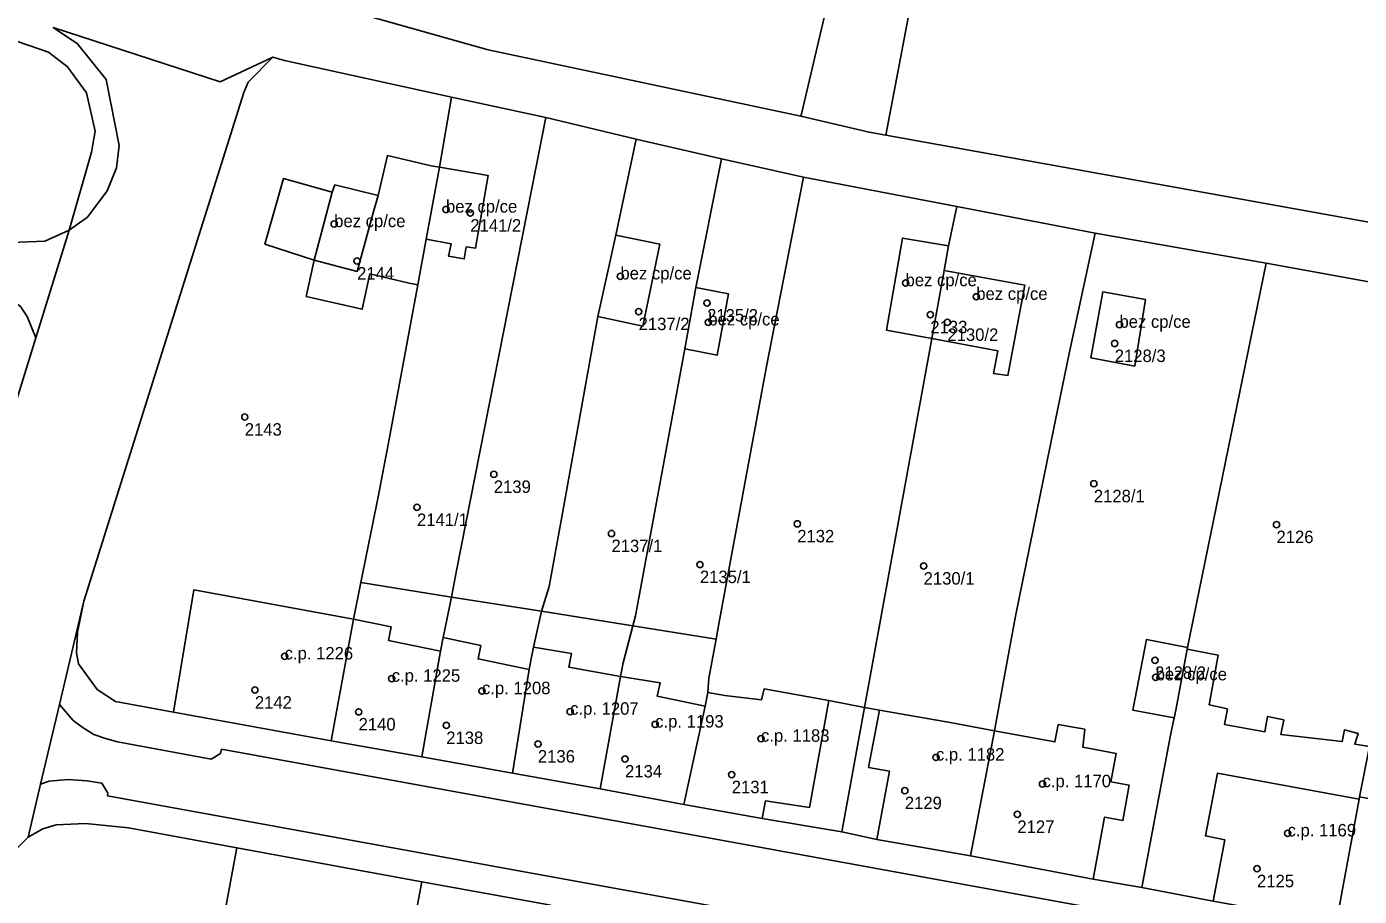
# Model space of a CAD drawing. Extents: x -878211 to -870363, y -1058464 to -1052522.
# Drawn here: x -874565.6 to -874458.6, y -1055636.6 to -1055566.8 of the extents above; entities that cross this region are included whole.
import ezdxf

# ---------------------------------------------------------------- set-up
doc = ezdxf.new("R2010")
doc.units = 0
for name, color, linetype in [('Definiční body', 7, 'Continuous'), ('Polygon budovy', 7, 'Continuous'), ('Polygon parcely', 7, 'Continuous')]:
    doc.layers.add(name, color=color, linetype=linetype)

msp = doc.modelspace()

# ---------------------------------------------------------------- linework, layer by layer
at = {"layer": 'Definiční body'}
for centre in [(-874531.93, -1055581.43994), (-874540.91, -1055582.60994), (-874529.98, -1055581.72994), (-874539.07, -1055585.57994), (-874517.92, -1055586.80994), (-874495.02, -1055587.34994), (-874510.96, -1055588.94994), (-874489.34, -1055588.44994), (-874516.46, -1055589.63994), (-874493.03, -1055589.88994), (-874510.86, -1055590.49994), (-874491.66, -1055590.49994), (-874477.84, -1055590.68994), (-874478.22, -1055592.19994), (-874548.09, -1055598.10994), (-874528.09, -1055602.70994), (-874479.9, -1055603.45994), (-874534.26, -1055605.35994), (-874503.72, -1055606.67994), (-874465.23, -1055606.73994), (-874518.64, -1055607.45994), (-874511.54, -1055609.94994), (-874493.57, -1055610.06994), (-874544.89, -1055617.31994), (-874474.98, -1055617.63994), (-874474.93, -1055618.99994), (-874547.28, -1055620.02994), (-874536.29, -1055619.10994), (-874529.04, -1055620.10994), (-874538.95, -1055621.77994), (-874521.96, -1055621.75994), (-874531.91, -1055622.86994), (-874515.13, -1055622.78994), (-874524.55, -1055624.35994), (-874506.63, -1055623.92994), (-874492.58, -1055625.43994), (-874517.55, -1055625.55994), (-874508.98, -1055626.81994), (-874484.02, -1055627.57994), (-874495.08, -1055628.09994), (-874486.04, -1055630.00994), (-874464.34, -1055631.52994), (-874466.79, -1055634.36994)]:
    msp.add_circle(centre, 0.25, dxfattribs=at)
at = {"layer": 'Polygon budovy'}
for points in [[(-874532.46, -1055578.03), (-874533.51, -1055583.81), (-874531.52, -1055584.2), (-874531.72, -1055585.2), (-874530.46, -1055585.41), (-874530.3, -1055584.43), (-874529.57, -1055584.55), (-874528.54, -1055578.72)], [(-874542.52, -1055585.5), (-874539.06, -1055586.41), (-874537.77, -1055581.71), (-874537.39, -1055580.31), (-874540.87, -1055579.47), (-874541.08, -1055580.04)], [(-874519.73, -1055590.04), (-874516.12, -1055590.8), (-874514.76, -1055584.22), (-874518.29, -1055583.51)], [(-874496.54, -1055591.14), (-874492.91, -1055591.79), (-874491.91, -1055586.33), (-874491.56, -1055584.36), (-874495.27, -1055583.73)], [(-874491.91, -1055586.33), (-874492.91, -1055591.79), (-874487.61, -1055592.78), (-874487.95, -1055594.61), (-874486.8, -1055594.76), (-874485.45, -1055587.53)], [(-874512.75, -1055592.64), (-874510.16, -1055593.15), (-874509.25, -1055588.21), (-874511.86, -1055587.7)], [(-874480.14, -1055593.34), (-874476.61, -1055594.01), (-874475.75, -1055588.68), (-874479.19, -1055588.06)], [(-874552.17, -1055611.97), (-874553.81, -1055621.79), (-874541.14, -1055624.11), (-874539.35, -1055614.33)], [(-874539.35, -1055614.33), (-874541.14, -1055624.11), (-874533.87, -1055625.39), (-874532.38, -1055616.91), (-874536.55, -1055616.04), (-874536.33, -1055614.96)], [(-874532.38, -1055616.91), (-874533.87, -1055625.39), (-874526.59, -1055626.7), (-874525.25, -1055618.38), (-874529.36, -1055617.53), (-874529.14, -1055616.45), (-874532.15, -1055615.82)], [(-874524.9, -1055616.58), (-874525.11, -1055617.65), (-874525.25, -1055618.38), (-874526.59, -1055626.7), (-874519.56, -1055627.95), (-874517.91, -1055618.93), (-874522.06, -1055618.19), (-874521.85, -1055617.1)], [(-874475.66, -1055615.96), (-874476.76, -1055621.65), (-874473.44, -1055622.26), (-874473.32, -1055621.64), (-874472.4, -1055616.74), (-874472.38, -1055616.61)], [(-874517.91, -1055618.93), (-874519.56, -1055627.95), (-874512.82, -1055629.22), (-874511.12, -1055621.31), (-874514.96, -1055620.52), (-874514.73, -1055619.44)], [(-874511.12, -1055621.31), (-874512.82, -1055629.22), (-874506.53, -1055630.34), (-874506.28, -1055628.93), (-874502.74, -1055629.47), (-874501.17, -1055620.86), (-874506.39, -1055619.94), (-874506.59, -1055620.81), (-874509.53, -1055620.47), (-874510.9, -1055620.23)], [(-874497.12, -1055621.64), (-874497.99, -1055626.25), (-874496.32, -1055626.54), (-874497.34, -1055632.02), (-874489.81, -1055633.35), (-874487.89, -1055623.29), (-874491.43, -1055622.64)], [(-874487.89, -1055623.29), (-874489.81, -1055633.35), (-874479.94, -1055635.2), (-874479.04, -1055630.23), (-874477.56, -1055630.51), (-874477.05, -1055627.67), (-874478.54, -1055627.39), (-874478.11, -1055625.11), (-874480.79, -1055624.61), (-874480.63, -1055623.17), (-874482.76, -1055622.8), (-874483.02, -1055624.19)], [(-874469.38, -1055632.05), (-874470.31, -1055636.97), (-874460.44, -1055638.76), (-874458.6, -1055628.8), (-874469.98, -1055626.71), (-874470.94, -1055631.74)], [(-874458.6, -1055628.8), (-874460.44, -1055638.76), (-874453.23, -1055640.1), (-874451.64, -1055631.01), (-874455.62, -1055630.3), (-874455.42, -1055629.2), (-874458.55, -1055628.61)]]:
    msp.add_lwpolyline(points, close=True, dxfattribs=at)
at = {"layer": 'Polygon parcely'}
for points in [[(-874478.26, -1055476.87), (-874478.17, -1055476.38), (-874477.66, -1055473.43), (-874483.32, -1055472.29), (-874483.28, -1055472.43), (-874487.12, -1055493.54), (-874489.32, -1055505.97), (-874491.41, -1055516.22), (-874495.72, -1055541.19), (-874503.39, -1055573.77), (-874503.44, -1055573.96), (-874502.18, -1055574.23), (-874497.94, -1055575.24), (-874496.61, -1055575.47), (-874488.32, -1055532.01), (-874478.28, -1055476.98)], [(-874562.98, -1055621.2), (-874561.02, -1055612.88), (-874548.16, -1055572.06), (-874547.82, -1055571.23), (-874545.84, -1055569.2), (-874550.08, -1055571.18), (-874563.47, -1055566.82), (-874561.52, -1055568.14), (-874559.23, -1055571.01), (-874558.17, -1055576.31), (-874558.4, -1055578.09), (-874559.15, -1055579.94), (-874560.73, -1055582.05), (-874562.2, -1055583.1), (-874564.87, -1055591.74), (-874573.54, -1055619.74), (-874574.32, -1055622.11), (-874586.03, -1055661.83), (-874578.35, -1055663.86), (-874576.21, -1055664.43), (-874567.06, -1055633.88), (-874566.43, -1055632.77), (-874565.49, -1055631.84), (-874564.49, -1055627.58)], [(-874561.44, -1055617.93), (-874559.96, -1055619.97), (-874558.48, -1055620.95), (-874553.81, -1055621.79), (-874552.17, -1055611.97), (-874539.35, -1055614.33), (-874538.77, -1055611.4), (-874538.3, -1055609.02), (-874537.38, -1055604.51), (-874536.55, -1055600.17), (-874534.19, -1055587.49), (-874534.89, -1055587.36), (-874538.05, -1055586.61), (-874538.66, -1055589.45), (-874543.16, -1055588.42), (-874542.52, -1055585.5), (-874546.48, -1055584.23), (-874544.98, -1055578.95), (-874541.08, -1055580.04), (-874540.87, -1055579.47), (-874537.39, -1055580.31), (-874536.62, -1055577.1), (-874533.12, -1055577.94), (-874532.46, -1055578.03), (-874531.5, -1055572.41), (-874544.89, -1055569.49), (-874545.84, -1055569.2), (-874547.82, -1055571.23), (-874548.16, -1055572.06), (-874561.02, -1055612.88), (-874561.52, -1055615.37), (-874561.61, -1055617.03)], [(-874531.52, -1055584.2), (-874533.51, -1055583.81), (-874534.19, -1055587.49), (-874536.55, -1055600.17), (-874537.38, -1055604.51), (-874538.3, -1055609.02), (-874538.77, -1055611.4), (-874531.48, -1055612.56), (-874531.1, -1055610.44), (-874523.92, -1055574.05), (-874531.5, -1055572.41), (-874532.46, -1055578.03), (-874528.54, -1055578.72), (-874529.57, -1055584.55), (-874530.3, -1055584.43), (-874530.46, -1055585.41), (-874531.72, -1055585.2)], [(-874531.1, -1055610.44), (-874531.48, -1055612.56), (-874524.27, -1055613.7), (-874523.64, -1055611.71), (-874522.47, -1055605.23), (-874519.73, -1055590.04), (-874518.29, -1055583.51), (-874516.67, -1055575.79), (-874523.92, -1055574.05)], [(-874524.27, -1055613.7), (-874516.93, -1055614.87), (-874516.72, -1055614.07), (-874512.75, -1055592.64), (-874511.86, -1055587.7), (-874509.81, -1055577.36), (-874516.67, -1055575.79), (-874518.29, -1055583.51), (-874514.76, -1055584.22), (-874516.12, -1055590.8), (-874519.73, -1055590.04), (-874522.47, -1055605.23), (-874523.64, -1055611.71)], [(-874533.51, -1055583.81), (-874532.46, -1055578.03), (-874533.12, -1055577.94), (-874536.62, -1055577.1), (-874537.39, -1055580.31), (-874540.87, -1055579.47), (-874541.08, -1055580.04), (-874544.98, -1055578.95), (-874546.48, -1055584.23), (-874542.52, -1055585.5), (-874543.16, -1055588.42), (-874538.66, -1055589.45), (-874538.05, -1055586.61), (-874534.89, -1055587.36), (-874534.19, -1055587.49)], [(-874532.46, -1055578.03), (-874533.51, -1055583.81), (-874531.52, -1055584.2), (-874531.72, -1055585.2), (-874530.46, -1055585.41), (-874530.3, -1055584.43), (-874529.57, -1055584.55), (-874528.54, -1055578.72)], [(-874516.72, -1055614.07), (-874516.93, -1055614.87), (-874510.23, -1055615.93), (-874510.01, -1055614.71), (-874506.22, -1055594.18), (-874503.21, -1055578.85), (-874509.81, -1055577.36), (-874511.86, -1055587.7), (-874509.25, -1055588.21), (-874510.16, -1055593.15), (-874512.75, -1055592.64)], [(-874496.54, -1055591.14), (-874495.27, -1055583.73), (-874491.56, -1055584.36), (-874490.9, -1055581.2), (-874503.21, -1055578.85), (-874506.22, -1055594.18), (-874510.01, -1055614.71), (-874510.23, -1055615.93), (-874510.81, -1055619.08), (-874510.9, -1055620.23), (-874509.53, -1055620.47), (-874506.59, -1055620.81), (-874506.39, -1055619.94), (-874501.17, -1055620.86), (-874498.32, -1055621.43), (-874492.91, -1055591.79)], [(-874491.56, -1055584.36), (-874491.91, -1055586.33), (-874485.45, -1055587.53), (-874486.8, -1055594.76), (-874487.95, -1055594.61), (-874487.61, -1055592.78), (-874492.91, -1055591.79), (-874498.32, -1055621.43), (-874497.12, -1055621.64), (-874491.43, -1055622.64), (-874487.89, -1055623.29), (-874487.02, -1055618.6), (-874486.19, -1055614.1), (-874482.79, -1055597.41), (-874481.87, -1055593), (-874479.8, -1055583.33), (-874490.9, -1055581.2)], [(-874476.04, -1055635.87), (-874473.73, -1055623.65), (-874473.44, -1055622.26), (-874476.76, -1055621.65), (-874475.66, -1055615.96), (-874472.38, -1055616.61), (-874466.07, -1055585.74), (-874479.8, -1055583.33), (-874481.87, -1055593), (-874482.79, -1055597.41), (-874486.19, -1055614.1), (-874487.02, -1055618.6), (-874487.89, -1055623.29), (-874483.02, -1055624.19), (-874482.76, -1055622.8), (-874480.63, -1055623.17), (-874480.79, -1055624.61), (-874478.11, -1055625.11), (-874478.54, -1055627.39), (-874477.05, -1055627.67), (-874477.56, -1055630.51), (-874479.04, -1055630.23), (-874479.94, -1055635.2)], [(-874518.29, -1055583.51), (-874519.73, -1055590.04), (-874516.12, -1055590.8), (-874514.76, -1055584.22)], [(-874491.91, -1055586.33), (-874491.56, -1055584.36), (-874495.27, -1055583.73), (-874496.54, -1055591.14), (-874492.91, -1055591.79)], [(-874492.91, -1055591.79), (-874487.61, -1055592.78), (-874487.95, -1055594.61), (-874486.8, -1055594.76), (-874485.45, -1055587.53), (-874491.91, -1055586.33)], [(-874472.4, -1055616.74), (-874469.92, -1055617.22), (-874470.64, -1055621.21), (-874469.17, -1055621.54), (-874469.41, -1055622.79), (-874466.16, -1055623.38), (-874465.95, -1055622.15), (-874464.64, -1055622.42), (-874464.87, -1055623.6), (-874459.95, -1055624.16), (-874459.76, -1055623.21), (-874458.66, -1055623.52), (-874458.94, -1055624.36), (-874457.77, -1055624.55), (-874455.91, -1055614.8), (-874455.59, -1055613.35), (-874450.58, -1055588.56), (-874466.07, -1055585.74), (-874472.38, -1055616.61)], [(-874511.86, -1055587.7), (-874512.75, -1055592.64), (-874510.16, -1055593.15), (-874509.25, -1055588.21)], [(-874476.61, -1055594.01), (-874480.14, -1055593.34), (-874479.19, -1055588.06), (-874475.75, -1055588.68)], [(-874476.61, -1055594.01), (-874475.75, -1055588.68), (-874479.19, -1055588.06), (-874480.14, -1055593.34)], [(-874553.81, -1055621.79), (-874541.14, -1055624.11), (-874539.35, -1055614.33), (-874552.17, -1055611.97)], [(-874541.14, -1055624.11), (-874533.87, -1055625.39), (-874532.38, -1055616.91), (-874532.15, -1055615.82), (-874531.48, -1055612.56), (-874538.77, -1055611.4), (-874539.35, -1055614.33)], [(-874526.59, -1055626.7), (-874525.25, -1055618.38), (-874525.11, -1055617.65), (-874524.9, -1055616.58), (-874524.27, -1055613.7), (-874531.48, -1055612.56), (-874532.15, -1055615.82), (-874532.38, -1055616.91), (-874533.87, -1055625.39)], [(-874519.56, -1055627.95), (-874517.91, -1055618.93), (-874517.71, -1055617.84), (-874516.93, -1055614.87), (-874524.27, -1055613.7), (-874524.9, -1055616.58), (-874525.11, -1055617.65), (-874525.25, -1055618.38), (-874526.59, -1055626.7)], [(-874512.82, -1055629.22), (-874511.12, -1055621.31), (-874510.9, -1055620.23), (-874510.81, -1055619.08), (-874510.23, -1055615.93), (-874516.93, -1055614.87), (-874517.71, -1055617.84), (-874517.91, -1055618.93), (-874519.56, -1055627.95)], [(-874473.44, -1055622.26), (-874473.32, -1055621.64), (-874472.4, -1055616.74), (-874472.38, -1055616.61), (-874475.66, -1055615.96), (-874476.76, -1055621.65)], [(-874470.31, -1055636.97), (-874460.44, -1055638.76), (-874458.6, -1055628.8), (-874458.55, -1055628.61), (-874457.77, -1055624.55), (-874458.94, -1055624.36), (-874458.66, -1055623.52), (-874459.76, -1055623.21), (-874459.95, -1055624.16), (-874464.87, -1055623.6), (-874464.64, -1055622.42), (-874465.95, -1055622.15), (-874466.16, -1055623.38), (-874469.41, -1055622.79), (-874469.17, -1055621.54), (-874470.64, -1055621.21), (-874469.92, -1055617.22), (-874472.4, -1055616.74), (-874473.32, -1055621.64), (-874473.44, -1055622.26), (-874473.73, -1055623.65), (-874476.04, -1055635.87)], [(-874512.82, -1055629.22), (-874506.53, -1055630.34), (-874500.14, -1055631.42), (-874498.32, -1055621.43), (-874501.17, -1055620.86), (-874506.39, -1055619.94), (-874506.59, -1055620.81), (-874509.53, -1055620.47), (-874510.9, -1055620.23), (-874511.12, -1055621.31)], [(-874497.34, -1055632.02), (-874489.81, -1055633.35), (-874487.89, -1055623.29), (-874491.43, -1055622.64), (-874497.12, -1055621.64), (-874498.32, -1055621.43), (-874500.14, -1055631.42)], [(-874489.81, -1055633.35), (-874479.94, -1055635.2), (-874479.04, -1055630.23), (-874477.56, -1055630.51), (-874477.05, -1055627.67), (-874478.54, -1055627.39), (-874478.11, -1055625.11), (-874480.79, -1055624.61), (-874480.63, -1055623.17), (-874482.76, -1055622.8), (-874483.02, -1055624.19), (-874487.89, -1055623.29)], [(-874460.44, -1055638.76), (-874453.23, -1055640.1), (-874451.64, -1055631.01), (-874455.62, -1055630.3), (-874455.42, -1055629.2), (-874458.55, -1055628.61), (-874458.6, -1055628.8)], [(-874564.3, -1055631.17), (-874565.49, -1055631.84), (-874566.43, -1055632.77), (-874567.06, -1055633.88), (-874576.21, -1055664.43), (-874575.7, -1055667.38), (-874573.84, -1055669.64), (-874570.83, -1055670.75), (-874565.06, -1055671.69), (-874563.3, -1055661.93), (-874558.36, -1055662.83), (-874557.92, -1055660.29), (-874556.09, -1055660.64), (-874555.23, -1055656.08), (-874554.23, -1055651.15), (-874556.8, -1055650.69), (-874555.77, -1055645.93), (-874553.14, -1055646.47), (-874551.36, -1055646.77), (-874548.72, -1055632.69), (-874557.42, -1055631.09), (-874560.89, -1055630.74), (-874563.23, -1055630.86)], [(-874533.88, -1055635.44), (-874548.72, -1055632.69), (-874551.36, -1055646.77), (-874548.12, -1055647.36), (-874536.53, -1055649.47)], [(-874523.5, -1055637.31), (-874533.88, -1055635.44), (-874536.53, -1055649.47), (-874536.91, -1055651.46), (-874526.51, -1055653.77)]]:
    msp.add_lwpolyline(points, close=True, dxfattribs=at)
for points in [[(-874738.01, -1055549.94), (-874659.32, -1055579.55), (-874580.05, -1055609.64), (-874573.54, -1055619.74), (-874564.87, -1055591.74), (-874565.56, -1055590.03), (-874566.1, -1055589.24), (-874568.64, -1055587.22), (-874571.49, -1055586.09), (-874580.98, -1055582.52), (-874582.02, -1055582.45), (-874582.65, -1055582.8), (-874584.32, -1055582.11), (-874584.82, -1055581.04), (-874597.48, -1055576.26), (-874598.52, -1055576.68), (-874600.35, -1055575.81), (-874600.82, -1055575.01), (-874612.24, -1055570.61), (-874639.86, -1055560.15), (-874644.21, -1055560.72), (-874689.36, -1055543.85), (-874691.96, -1055540.21), (-874745.43, -1055520.12)], [(-874488.32, -1055532.01), (-874496.61, -1055575.47), (-874367.89, -1055598.64), (-874364.21, -1055581.35), (-874360.58, -1055582.09), (-874357.78, -1055582.66), (-874357.2, -1055579.84), (-874360.07, -1055579.14), (-874369.45, -1055577.51), (-874368.43, -1055572.39), (-874394.31, -1055567.64), (-874394.29, -1055567.46), (-874398.91, -1055566.64)], [(-874544.35, -1055564.15), (-874528.54, -1055568.63), (-874503.44, -1055573.96), (-874503.39, -1055573.77), (-874495.72, -1055541.19)], [(-874639.86, -1055560.15), (-874612.24, -1055570.61), (-874600.82, -1055575.01), (-874600.35, -1055575.81), (-874598.52, -1055576.68), (-874597.48, -1055576.26), (-874584.82, -1055581.04), (-874584.32, -1055582.11), (-874582.65, -1055582.8), (-874582.02, -1055582.45), (-874580.98, -1055582.52), (-874571.49, -1055586.09), (-874568.64, -1055587.22), (-874566.1, -1055589.24), (-874565.56, -1055590.03), (-874564.87, -1055591.74), (-874562.2, -1055583.1), (-874564.15, -1055583.98), (-874566.83, -1055584.08), (-874569.63, -1055583.57), (-874582.92, -1055578.52), (-874600.37, -1055571.91), (-874609.5, -1055568.42), (-874615.21, -1055566.28)], [(-874615.21, -1055566.28), (-874609.5, -1055568.42), (-874600.37, -1055571.91), (-874582.92, -1055578.52), (-874569.63, -1055583.57), (-874566.83, -1055584.08), (-874564.15, -1055583.98), (-874562.2, -1055583.1), (-874560.39, -1055576.83), (-874560.12, -1055575.14), (-874560.81, -1055572.07), (-874562.34, -1055569.99), (-874563.85, -1055568.81), (-874579.53, -1055563.4)], [(-874579.53, -1055563.4), (-874563.85, -1055568.81), (-874562.34, -1055569.99), (-874560.81, -1055572.07), (-874560.12, -1055575.14), (-874560.39, -1055576.83), (-874562.2, -1055583.1), (-874560.73, -1055582.05), (-874559.15, -1055579.94), (-874558.4, -1055578.09), (-874558.17, -1055576.31), (-874559.23, -1055571.01), (-874561.52, -1055568.14), (-874563.47, -1055566.82), (-874550.08, -1055571.18), (-874545.84, -1055569.2), (-874544.89, -1055569.49), (-874531.5, -1055572.41), (-874523.92, -1055574.05), (-874516.67, -1055575.79), (-874509.81, -1055577.36), (-874503.21, -1055578.85), (-874490.9, -1055581.2), (-874479.8, -1055583.33), (-874466.07, -1055585.74), (-874450.58, -1055588.56)], [(-874308.95, -1055609.65), (-874340.55, -1055603.63), (-874367.89, -1055598.64), (-874496.61, -1055575.47), (-874497.94, -1055575.24), (-874502.18, -1055574.23), (-874503.44, -1055573.96), (-874528.54, -1055568.63), (-874544.35, -1055564.15)], [(-874470.31, -1055636.97), (-874476.04, -1055635.87), (-874479.94, -1055635.2), (-874489.81, -1055633.35), (-874497.34, -1055632.02), (-874500.14, -1055631.42), (-874506.53, -1055630.34), (-874512.82, -1055629.22), (-874519.56, -1055627.95), (-874526.59, -1055626.7), (-874533.87, -1055625.39), (-874541.14, -1055624.11), (-874553.81, -1055621.79), (-874558.48, -1055620.95), (-874559.96, -1055619.97), (-874561.44, -1055617.93), (-874561.61, -1055617.03), (-874561.52, -1055615.37), (-874561.02, -1055612.88), (-874562.98, -1055621.2), (-874561.87, -1055622.46), (-874561.06, -1055623.06), (-874560.22, -1055623.59), (-874559.29, -1055623.93), (-874558.31, -1055624.18), (-874550.79, -1055625.58), (-874550.05, -1055625.11), (-874549.96, -1055624.78), (-874539.26, -1055626.73), (-874521.73, -1055629.92), (-874497.66, -1055634.3), (-874475.36, -1055638.37)], [(-874475.36, -1055638.37), (-874497.66, -1055634.3), (-874521.73, -1055629.92), (-874539.26, -1055626.73), (-874549.96, -1055624.78), (-874550.05, -1055625.11), (-874550.79, -1055625.58), (-874558.31, -1055624.18), (-874559.29, -1055623.93), (-874560.22, -1055623.59), (-874561.06, -1055623.06), (-874561.87, -1055622.46), (-874562.98, -1055621.2), (-874564.49, -1055627.58), (-874563.79, -1055627.35), (-874562.27, -1055627.2), (-874560.77, -1055627.31), (-874559.57, -1055627.51), (-874559.08, -1055628.3), (-874559.13, -1055628.51), (-874545.72, -1055630.95), (-874525.05, -1055634.72), (-874501.33, -1055639.03)], [(-874501.33, -1055639.03), (-874525.05, -1055634.72), (-874545.72, -1055630.95), (-874559.13, -1055628.51), (-874559.08, -1055628.3), (-874559.57, -1055627.51), (-874560.77, -1055627.31), (-874562.27, -1055627.2), (-874563.79, -1055627.35), (-874564.49, -1055627.58), (-874565.49, -1055631.84), (-874564.3, -1055631.17), (-874563.23, -1055630.86), (-874560.89, -1055630.74), (-874557.42, -1055631.09), (-874548.72, -1055632.69), (-874533.88, -1055635.44), (-874523.5, -1055637.31)]]:
    msp.add_lwpolyline(points, dxfattribs=at)

# ---------------------------------------------------------------- texts
at = {"layer": 'Definiční body'}
for s, p in [('bez cp/ce', (-874531.93, -1055581.69)), ('bez cp/ce', (-874540.91, -1055582.86)), ('2141/2', (-874529.98, -1055583.219)), ('2144', (-874539.07, -1055587.069)), ('bez cp/ce', (-874517.92, -1055587.06)), ('bez cp/ce', (-874495.02, -1055587.6)), ('bez cp/ce', (-874489.34, -1055588.7)), ('2135/2', (-874510.96, -1055590.439)), ('bez cp/ce', (-874510.86, -1055590.75)), ('2137/2', (-874516.46, -1055591.129)), ('2133', (-874493.03, -1055591.379)), ('2130/2', (-874491.66, -1055591.989)), ('bez cp/ce', (-874477.84, -1055590.94)), ('2128/3', (-874478.22, -1055593.689)), ('2143', (-874548.09, -1055599.599)), ('2139', (-874528.09, -1055604.199)), ('2128/1', (-874479.9, -1055604.949)), ('2141/1', (-874534.26, -1055606.849)), ('2137/1', (-874518.64, -1055608.949)), ('2132', (-874503.72, -1055608.169)), ('2126', (-874465.23, -1055608.229)), ('2135/1', (-874511.54, -1055611.439)), ('2130/1', (-874493.57, -1055611.559)), ('c.p. 1226', (-874544.89, -1055617.57)), ('c.p. 1225', (-874536.29, -1055619.36)), ('2128/2', (-874474.98, -1055619.129)), ('bez cp/ce', (-874474.93, -1055619.25)), ('c.p. 1208', (-874529.04, -1055620.36)), ('2142', (-874547.28, -1055621.519)), ('c.p. 1207', (-874521.96, -1055622.01)), ('2140', (-874538.95, -1055623.269)), ('c.p. 1193', (-874515.13, -1055623.04)), ('2138', (-874531.91, -1055624.359)), ('c.p. 1183', (-874506.63, -1055624.179)), ('2136', (-874524.55, -1055625.849)), ('c.p. 1182', (-874492.58, -1055625.69)), ('2134', (-874517.55, -1055627.049)), ('2131', (-874508.98, -1055628.309)), ('c.p. 1170', (-874484.02, -1055627.83)), ('2129', (-874495.08, -1055629.589)), ('2127', (-874486.04, -1055631.499)), ('c.p. 1169', (-874464.34, -1055631.78)), ('2125', (-874466.79, -1055635.859))]:
    msp.add_text(s, height=0.999996, dxfattribs=at).set_placement(p)

doc.saveas('drawing.dxf')
